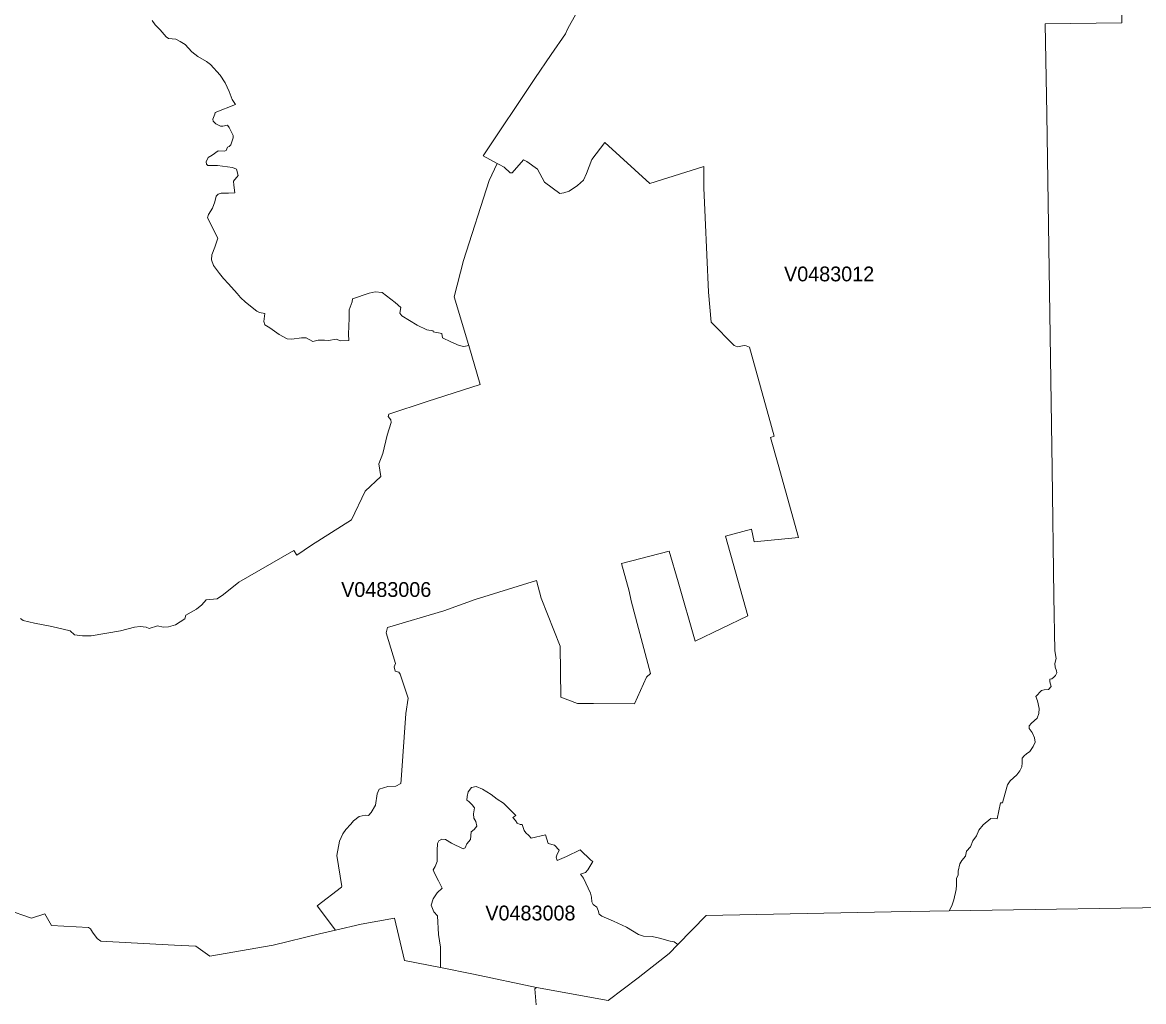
# Model space of a CAD drawing. Extents: x 369010 to 735936, y 6377141 to 6616555.
# Drawn here: x 399077 to 406662, y 6477197 to 6483823 of the extents above; entities that cross this region are included whole.
import ezdxf
from ezdxf.enums import TextEntityAlignment as Align

# ---------------------------------------------------------------- set-up
doc = ezdxf.new("R2010")
doc.units = 0
doc.header["$LTSCALE"] = 40
doc.layers.add('3', color=7, linetype='Continuous', lineweight=13)
doc.layers.add('4', color=7, linetype='Continuous')

msp = doc.modelspace()

# ---------------------------------------------------------------- linework, layer by layer
at = {"layer": '3'}
for points in [[(406511.1, 6485522.11), (406515.89, 6483819.4), (405996.54, 6483814.11), (406008.63, 6483201.91), (406044.21, 6480802.1), (406054.64, 6479941.48), (406061.09, 6479570.92), (406071.52, 6479518.29), (406062.41, 6479485.35), (406063.74, 6479459.03), (406074.16, 6479434.04), (406075.49, 6479421.47), (406066.22, 6479402.93), (406055.63, 6479391.18), (406041.23, 6479380.59), (406028.15, 6479379.26), (406026.83, 6479359.57), (406037.26, 6479329.28), (406018.89, 6479308.26), (405988.6, 6479305.61), (405971.55, 6479302.96), (405933.32, 6479262.08), (405943.91, 6479233.12), (405955.66, 6479180.49), (405953.68, 6479147.23), (405941.76, 6479115.61), (405905.02, 6479081.35), (405887.81, 6479062.98), (405889.13, 6479044.45), (405907.5, 6479016.81), (405924.71, 6478981.22), (405928.69, 6478952.26), (405915.45, 6478923.3), (405891.78, 6478889.2), (405870.76, 6478873.32), (405855.04, 6478860.24), (405841.8, 6478843.03), (405841.8, 6478812.74), (405839.15, 6478786.43), (405824.75, 6478758.79), (405804.89, 6478731.15), (405760.2, 6478690.27), (405741.83, 6478663.29), (405724.79, 6478608.01), (405707.74, 6478542.14), (405693.17, 6478540.82), (405672.16, 6478434.23), (405628.79, 6478436.88), (405576.16, 6478393.35), (405548.52, 6478357.94), (405531.64, 6478319.21), (405507.98, 6478283.63), (405492.25, 6478244.24), (405463.29, 6478213.95), (405457.99, 6478181.01), (405433, 6478150.73), (405419.93, 6478128.38), (405408.01, 6478078.4), (405408.01, 6478052.09), (405396.26, 6478030.9), (405396.26, 6477984.89), (405393.61, 6477954.6), (405379.05, 6477884.76), (405365.97, 6477845.7), (405347.27, 6477810.78), (407090.86, 6477838.92)], [(405988.6, 6479305.61), (406018.89, 6479308.26), (406037.26, 6479329.28), (406026.83, 6479359.57), (406028.15, 6479379.26), (406041.23, 6479380.59), (406055.63, 6479391.18), (406066.22, 6479402.93), (406075.49, 6479421.47), (406074.16, 6479434.04), (406063.74, 6479459.03), (406062.41, 6479485.35), (406071.52, 6479518.29), (406061.09, 6479570.92), (406054.64, 6479941.48), (406044.21, 6480802.1), (406008.63, 6483201.91), (405996.54, 6483814.11), (406515.89, 6483819.4), (406511.1, 6485522.11)], [(400519.02, 6483267.94), (400495.36, 6483300.71), (400475.66, 6483355.99), (400448.19, 6483414.75), (400413.93, 6483466.05), (400349.55, 6483538.38), (400321.91, 6483559.56), (400264.15, 6483592.33), (400223.6, 6483623.45), (400177.59, 6483673.43), (400144.65, 6483694.45), (400115.69, 6483708.85), (400064.38, 6483714.14), (400048.66, 6483724.73), (400007.95, 6483773.39), (399975.34, 6483806), (399954.16, 6483836.28)], [(399954.16, 6483836.28), (399975.34, 6483806), (400007.95, 6483773.39), (400048.66, 6483724.73), (400064.38, 6483714.14), (400115.69, 6483708.85), (400144.65, 6483694.45), (400177.59, 6483673.43), (400223.6, 6483623.45), (400264.15, 6483592.33), (400321.91, 6483559.56), (400349.55, 6483538.38), (400413.93, 6483466.05), (400448.19, 6483414.75), (400475.66, 6483355.99), (400495.36, 6483300.71), (400519.02, 6483267.94), (400380.99, 6483213.99), (400378.34, 6483202.07), (400365.1, 6483169.14), (400367.75, 6483156.06), (400386.12, 6483136.2), (400416.41, 6483121.8), (400432.3, 6483121.8), (400463.74, 6483127.1), (400475.66, 6483111.21), (400503.3, 6483058.58), (400501.98, 6483041.53), (400486.09, 6482995.36), (400475.66, 6482983.61), (400463.74, 6482978.31), (400454.64, 6482955.97), (400443.88, 6482952.49), (400401.85, 6482953.82), (400361.13, 6482925.02), (400333.49, 6482909.13), (400320.42, 6482878.84), (400321.74, 6482863.12), (400332.17, 6482853.85), (400396.55, 6482855.18), (400497.84, 6482840.78), (400524.15, 6482830.19), (400536.07, 6482788.15), (400505.78, 6482749.92), (400507.11, 6482722.28), (400513.73, 6482669.65), (400470.2, 6482668.32), (400421.54, 6482668.32), (400400.52, 6482661.7), (400387.61, 6482646.64), (400378.34, 6482608.41), (400362.62, 6482566.37), (400336.31, 6482524.17), (400329.69, 6482500.5), (400399.36, 6482363.63), (400378.34, 6482301.73), (400358.48, 6482251.09), (400355.84, 6482216.83), (400370.24, 6482178.76), (400411.11, 6482124.81), (400436.11, 6482089.22), (400471.52, 6482053.64), (400530.28, 6481988.27), (400551.3, 6481960.63), (400586.88, 6481929.02), (400661.85, 6481868.44), (400681.55, 6481859.17), (400716.97, 6481853.88), (400710.51, 6481798.6), (400716.97, 6481776.26), (400751.23, 6481755.24), (400814.28, 6481710.55), (400868.24, 6481681.59)], [(400868.24, 6481681.59), (400899.85, 6481680.26), (400964.23, 6481689.37), (400996.5, 6481688.21), (401042.51, 6481664.54), (401078.1, 6481673.64), (401120.13, 6481673.64), (401146.45, 6481671), (401200.4, 6481678.94), (401229.2, 6481668.51), (401285.8, 6481669.84), (401283.16, 6481714.19), (401286.63, 6481822.76), (401288.45, 6481878.7), (401308.15, 6481932.66), (401309.47, 6481953.68), (401422.51, 6481990.58), (401463.39, 6481999.69), (401510.72, 6481994.56), (401598.11, 6481927.86), (401636.67, 6481894.92), (401631.04, 6481855.86), (401643.46, 6481837.99), (401746.73, 6481774.27), (401813.6, 6481742.49), (401854.64, 6481737.03), (401854.64, 6481730.25), (401915.38, 6481717.17), (401918.36, 6481688.04), (401975.13, 6481661.4), (402031.56, 6481637.89), (402063.84, 6481631.11), (402096.61, 6481636.57), (402094.29, 6481644.68), (401997.64, 6481965.1), (402061.85, 6482211.37), (402235.3, 6482754.38), (402289.75, 6482868.58), (402195.08, 6482919.56), (402542.97, 6483444.54), (402654.69, 6483605.08), (402750.51, 6483746.91), (402767.56, 6483781.17), (402820.19, 6483878.49)], [(402820.19, 6483878.49), (402767.56, 6483781.17), (402750.51, 6483746.91), (402654.69, 6483605.08), (402542.97, 6483444.54), (402195.08, 6482919.56), (402289.75, 6482868.58), (402302.99, 6482861.63), (402335.93, 6482843.09), (402376.64, 6482805.03), (402391.04, 6482805.03), (402466.01, 6482893.24), (402489.68, 6482882.65), (402560.68, 6482830.02), (402609.01, 6482742.3), (402711.62, 6482664.68), (402739.26, 6482669.98), (402774.84, 6482681.89), (402832.6, 6482719.96), (402872.99, 6482756.54), (402894.01, 6482801.22), (402928.26, 6482896.06), (403016.31, 6483010.59), (403321.17, 6482733.03), (403687.6, 6482847.73), (403687.6, 6482704.24), (403695.54, 6482502.98), (403718.88, 6481997.37), (403735.76, 6481793.97)], [(401396.03, 6480651.99), (401501.29, 6480750.63), (401488.05, 6480834.87), (401514.2, 6480906.7), (401544.49, 6481030.5), (401570.8, 6481116.06), (401569.48, 6481134.43), (401550.94, 6481156.77), (401554.91, 6481172.5), (401814.09, 6481258.06), (402173.73, 6481372.1), (402096.61, 6481636.57), (402063.84, 6481631.11), (402031.56, 6481637.89), (401975.13, 6481661.4), (401918.36, 6481688.04), (401915.38, 6481717.17), (401854.64, 6481730.25), (401854.64, 6481737.03), (401813.6, 6481742.49), (401746.73, 6481774.27), (401643.46, 6481837.99), (401631.04, 6481855.86), (401636.67, 6481894.92), (401598.11, 6481927.86), (401510.72, 6481994.56), (401463.39, 6481999.69), (401422.51, 6481990.58), (401309.47, 6481953.68), (401308.15, 6481932.66), (401288.45, 6481878.7), (401286.63, 6481822.76), (401283.16, 6481714.19), (401285.8, 6481669.84), (401229.2, 6481668.51), (401200.4, 6481678.94), (401146.45, 6481671), (401120.13, 6481673.64), (401078.1, 6481673.64), (401042.51, 6481664.54), (400996.5, 6481688.21), (400964.23, 6481689.37), (400899.85, 6481680.26), (400868.24, 6481681.59), (400814.28, 6481710.55), (400751.23, 6481755.24), (400716.97, 6481776.26), (400710.51, 6481798.6), (400716.97, 6481853.88), (400681.55, 6481859.17), (400661.85, 6481868.44), (400586.88, 6481929.02), (400551.3, 6481960.63), (400530.28, 6481988.27), (400471.52, 6482053.64), (400436.11, 6482089.22), (400411.11, 6482124.81), (400370.24, 6482178.76), (400355.84, 6482216.83), (400358.48, 6482251.09), (400378.34, 6482301.73), (400399.36, 6482363.63), (400329.69, 6482500.5), (400336.31, 6482524.17), (400362.62, 6482566.37), (400378.34, 6482608.41), (400387.61, 6482646.64), (400400.52, 6482661.7), (400421.54, 6482668.32), (400470.2, 6482668.32), (400513.73, 6482669.65), (400507.11, 6482722.28), (400505.78, 6482749.92), (400536.07, 6482788.15), (400524.15, 6482830.19), (400497.84, 6482840.78), (400396.55, 6482855.18), (400332.17, 6482853.85), (400321.74, 6482863.12), (400320.42, 6482878.84), (400333.49, 6482909.13), (400361.13, 6482925.02), (400401.85, 6482953.82), (400443.88, 6482952.49), (400454.64, 6482955.97), (400463.74, 6482978.31), (400475.66, 6482983.61), (400486.09, 6482995.36), (400501.98, 6483041.53), (400503.3, 6483058.58), (400475.66, 6483111.21), (400463.74, 6483127.1), (400432.3, 6483121.8), (400416.41, 6483121.8), (400386.12, 6483136.2), (400367.75, 6483156.06), (400365.1, 6483169.14), (400378.34, 6483202.07), (400380.99, 6483213.99), (400519.02, 6483267.94)], [(401592.32, 6479462.18), (401601.42, 6479485.85), (401538.2, 6479691.73), (401547.3, 6479727.32), (401928.79, 6479840.52), (402140.8, 6479917.98), (402553.73, 6480046.9), (402586.33, 6479927.74), (402714.93, 6479601.86), (402718.9, 6479255.8), (402833.27, 6479214.92), (402940.68, 6479213.43), (403218.06, 6479212.1), (403298.33, 6479391.18), (403325.97, 6479417.49), (403244.54, 6479722.19), (403195.88, 6479909.04), (403181.32, 6479974.91), (403130.18, 6480162.59), (403451.75, 6480245.68), (403513.32, 6480038.13), (403629.01, 6479636.79), (403984.01, 6479806.26), (403832.58, 6480345.81), (404008.84, 6480393.3), (404027.21, 6480307.74), (404328.43, 6480338.03), (404189.07, 6480832.06), (404139.09, 6481014.94), (404162.76, 6481024.21), (404145.71, 6481089.41), (403996.26, 6481625.48), (403973.75, 6481634.75), (403959.35, 6481637.4), (403914.67, 6481626.81), (403892.33, 6481636.07), (403735.76, 6481793.97), (403718.88, 6481997.37), (403695.54, 6482502.98), (403687.6, 6482704.24), (403687.6, 6482847.73), (403321.17, 6482733.03), (403016.31, 6483010.59), (402928.26, 6482896.06), (402894.01, 6482801.22), (402872.99, 6482756.54), (402832.6, 6482719.96), (402774.84, 6482681.89), (402739.26, 6482669.98), (402711.62, 6482664.68), (402609.01, 6482742.3), (402560.68, 6482830.02), (402489.68, 6482882.65), (402466.01, 6482893.24), (402391.04, 6482805.03), (402376.64, 6482805.03), (402335.93, 6482843.09), (402302.99, 6482861.63), (402289.75, 6482868.58)], [(402289.75, 6482868.58), (402235.3, 6482754.38), (402061.85, 6482211.37), (401997.64, 6481965.1), (402094.29, 6481644.68), (402096.61, 6481636.57), (402173.73, 6481372.1), (401814.09, 6481258.06), (401554.91, 6481172.5), (401550.94, 6481156.77), (401569.48, 6481134.43), (401570.8, 6481116.06), (401544.49, 6481030.5), (401514.2, 6480906.7), (401488.05, 6480834.87), (401501.29, 6480750.63), (401396.03, 6480651.99), (401304.17, 6480458.02), (401032.58, 6480284.73), (400932.78, 6480218.86), (400912.92, 6480249.15), (400540.87, 6480034.66), (400437.6, 6479952.24), (400394.23, 6479921.95), (400320.58, 6479916.65), (400290.3, 6479882.56), (400253.55, 6479852.27), (400182.55, 6479812.72), (400174.61, 6479787.73), (400112.88, 6479746.85), (400064.22, 6479732.45), (400028.63, 6479731.12), (399990.57, 6479740.39), (399933.97, 6479720.53), (399912.95, 6479729.8), (399873.56, 6479735.1), (399834, 6479729.8), (399741.32, 6479706.46), (399542.72, 6479670.88), (399483.63, 6479672.2), (399428.35, 6479678.82), (399400.05, 6479704.97), (399276.42, 6479735.26), (399158.08, 6479757.6), (399081.79, 6479774.82), (399063.42, 6479789.22)], [(403735.76, 6481793.97), (403892.33, 6481636.07), (403914.67, 6481626.81), (403959.35, 6481637.4), (403973.75, 6481634.75), (403996.26, 6481625.48), (404145.71, 6481089.41), (404162.76, 6481024.21), (404139.09, 6481014.94), (404189.07, 6480832.06), (404328.43, 6480338.03), (404027.21, 6480307.74), (404008.84, 6480393.3), (403832.58, 6480345.81), (403984.01, 6479806.26), (403629.01, 6479636.79), (403513.32, 6480038.13), (403451.75, 6480245.68), (403130.18, 6480162.59), (403181.32, 6479974.91), (403195.88, 6479909.04), (403244.54, 6479722.19), (403325.97, 6479417.49), (403298.33, 6479391.18), (403218.06, 6479212.1), (402940.68, 6479213.43), (402833.27, 6479214.92), (402718.9, 6479255.8), (402714.93, 6479601.86), (402586.33, 6479927.74), (402553.73, 6480046.9), (402140.8, 6479917.98), (401928.79, 6479840.52), (401547.3, 6479727.32), (401538.2, 6479691.73), (401601.42, 6479485.85), (401592.32, 6479462.18), (401597.61, 6479431.89), (401623.93, 6479426.6), (401633.03, 6479413.52), (401685.66, 6479249.01), (401669.94, 6479145.74), (401639.82, 6478697.72), (401635.84, 6478672.73), (401604.23, 6478654.35), (401549.12, 6478653.03), (401489.87, 6478633.34), (401476.63, 6478601.72), (401466.2, 6478525.43), (401437.24, 6478475.28), (401418.87, 6478455.58), (401396.53, 6478458.23), (401354.49, 6478448.96), (401317.58, 6478420), (401299.21, 6478397.66), (401265.28, 6478361.25), (401244.26, 6478332.28), (401223.08, 6478282.3), (401203.38, 6478186.14), (401237.81, 6477976.62), (401235.16, 6477970), (401070.81, 6477843.72), (401195.77, 6477680.36), (401369.55, 6477719.92), (401593.31, 6477762.29), (401661.5, 6477475.14), (401905.28, 6477427.14), (401906.28, 6477565.67), (401891.88, 6477651.07), (401885.26, 6477776.52), (401860.93, 6477803.17), (401843.22, 6477850.34), (401856.46, 6477892.54), (401883.11, 6477932.43), (401916.37, 6477963.54), (401892.04, 6478013.52), (401865.07, 6478065.33), (401856.3, 6478088.66), (401868.54, 6478110.84), (401881.78, 6478145.26), (401881.78, 6478219.58), (401883.93, 6478266.25), (401895.02, 6478285.11), (401915.05, 6478296.2), (401938.39, 6478294.05), (401980.42, 6478268.4), (402058.04, 6478229.51), (402071.29, 6478237.28), (402084.53, 6478263.93), (402107.86, 6478293.89), (402112.33, 6478346.02), (402132.36, 6478362.24), (402150.07, 6478383.42), (402143.44, 6478415.53), (402131.2, 6478438.87), (402127.89, 6478466.67), (402134.51, 6478507.72), (402120.11, 6478527.74), (402097.93, 6478549.92), (402083.53, 6478559.85)], [(399063.42, 6479789.22), (399081.79, 6479774.82), (399158.08, 6479757.6), (399276.42, 6479735.26), (399400.05, 6479704.97), (399428.35, 6479678.82), (399483.63, 6479672.2), (399542.72, 6479670.88), (399741.32, 6479706.46), (399834, 6479729.8), (399873.56, 6479735.1), (399912.95, 6479729.8), (399933.97, 6479720.53), (399990.57, 6479740.39), (400028.63, 6479731.12), (400064.22, 6479732.45), (400112.88, 6479746.85), (400174.61, 6479787.73), (400182.55, 6479812.72), (400253.55, 6479852.27), (400290.3, 6479882.56), (400320.58, 6479916.65), (400394.23, 6479921.95), (400437.6, 6479952.24), (400540.87, 6480034.66), (400912.92, 6480249.15), (400932.78, 6480218.86), (401032.58, 6480284.73), (401304.17, 6480458.02), (401396.03, 6480651.99)], [(408917.69, 6479650.69), (407916.22, 6479641.75), (407063.38, 6479626.52), (407063.38, 6479626.52), (407074.47, 6478836.74), (407083.9, 6478359.59), (407090.86, 6477838.92), (405347.27, 6477810.78), (404955.52, 6477804.49), (403702.16, 6477779.5), (403510.01, 6477583.05), (403451.42, 6477523.13), (403243.38, 6477358.46), (403039.15, 6477204.87), (402555.38, 6477292.42), (402544.46, 6477282.16), (402552.57, 6477174.91)], [(398968.58, 6477819.22), (399137.56, 6477761.29), (399227.76, 6477791.58), (399273.94, 6477711.81), (399523.68, 6477698.9), (399536.43, 6477690.13), (399550.82, 6477667.62), (399581.44, 6477623.6), (399608.09, 6477606.22), (399812.32, 6477593.47), (400105.76, 6477579.57), (400250.08, 6477570.8), (400345.57, 6477503.11), (400773.4, 6477577.75), (401087.36, 6477655.7), (401195.77, 6477680.36), (401070.81, 6477843.72), (401235.16, 6477970), (401237.81, 6477976.62), (401203.38, 6478186.14), (401223.08, 6478282.3), (401244.26, 6478332.28), (401265.28, 6478361.25), (401299.21, 6478397.66), (401317.58, 6478420), (401354.49, 6478448.96), (401396.53, 6478458.23), (401418.87, 6478455.58), (401437.24, 6478475.28), (401466.2, 6478525.43), (401476.63, 6478601.72), (401489.87, 6478633.34), (401549.12, 6478653.03), (401604.23, 6478654.35), (401635.84, 6478672.73), (401639.82, 6478697.72), (401669.94, 6479145.74), (401685.66, 6479249.01), (401633.03, 6479413.52), (401623.93, 6479426.6), (401597.61, 6479431.89), (401592.32, 6479462.18)], [(402083.53, 6478559.85), (402085.68, 6478585.5), (402093.46, 6478616.29), (402114.48, 6478646.24), (402146.75, 6478652.86), (402189.95, 6478634), (402247.71, 6478597.42), (402289.75, 6478566.31), (402330.96, 6478539.66), (402370.85, 6478500.77), (402414.04, 6478455.25), (402393.85, 6478443.5), (402412.72, 6478422.32), (402424.97, 6478404.61), (402443.67, 6478395.67), (402458.23, 6478395.67), (402470.32, 6478354.63), (402482.56, 6478339.07), (402502.59, 6478321.36), (402518.15, 6478302.49), (402614.63, 6478325.83), (402633.17, 6478265.75), (402676.53, 6478254.66), (402707.48, 6478221.4), (402692.09, 6478186.97), (402687.62, 6478173.73), (402694.24, 6478151.39), (402757.46, 6478178.03), (402850.64, 6478224.71), (402923.47, 6478152.88), (402935.55, 6478143.94), (402901.29, 6478089.49), (402885.73, 6478069.63), (402853.46, 6478058.54), (402873.48, 6478031.89), (402919.99, 6477931.27), (402927.77, 6477903.46), (402928.93, 6477871.35), (402937.86, 6477854.64), (402962.19, 6477834.61), (402972.12, 6477813.59), (402979.9, 6477788.11), (402997.61, 6477774.7), (403076.39, 6477741.43), (403162.95, 6477700.39), (403245.04, 6477651.57), (403277.97, 6477638.66), (403336.89, 6477637.5), (403387.87, 6477626.41), (403460.03, 6477605.22), (403486.51, 6477601.91), (403510.01, 6477583.05), (403702.16, 6477779.5), (404955.52, 6477804.49), (405347.27, 6477810.78), (405365.97, 6477845.7), (405379.05, 6477884.76), (405393.61, 6477954.6), (405396.26, 6477984.89), (405396.26, 6478030.9), (405408.01, 6478052.09), (405408.01, 6478078.4), (405419.93, 6478128.38), (405433, 6478150.73), (405457.99, 6478181.01), (405463.29, 6478213.95), (405492.25, 6478244.24), (405507.98, 6478283.63), (405531.64, 6478319.21), (405548.52, 6478357.94), (405576.16, 6478393.35), (405628.79, 6478436.88), (405672.16, 6478434.23), (405693.17, 6478540.82), (405707.74, 6478542.14), (405724.79, 6478608.01), (405741.83, 6478663.29), (405760.2, 6478690.27), (405804.89, 6478731.15), (405824.75, 6478758.79), (405839.15, 6478786.43), (405841.8, 6478812.74), (405841.8, 6478843.03), (405855.04, 6478860.24), (405870.76, 6478873.32), (405891.78, 6478889.2), (405915.45, 6478923.3), (405928.69, 6478952.26), (405924.71, 6478981.22), (405907.5, 6479016.81), (405889.13, 6479044.45), (405887.81, 6479062.98), (405905.02, 6479081.35), (405941.76, 6479115.61), (405953.68, 6479147.23), (405955.66, 6479180.49), (405943.91, 6479233.12), (405933.32, 6479262.08), (405971.55, 6479302.96), (405988.6, 6479305.61)], [(402552.57, 6477174.91), (402544.46, 6477282.16), (402555.38, 6477292.42), (402128.72, 6477383.12), (401905.28, 6477427.14), (401661.5, 6477475.14), (401593.31, 6477762.29), (401369.55, 6477719.92), (401195.77, 6477680.36), (401087.36, 6477655.7), (400773.4, 6477577.75), (400345.57, 6477503.11), (400250.08, 6477570.8), (400105.76, 6477579.57), (399812.32, 6477593.47), (399608.09, 6477606.22), (399581.44, 6477623.6), (399550.82, 6477667.62), (399536.43, 6477690.13), (399523.68, 6477698.9), (399273.94, 6477711.81), (399227.76, 6477791.58), (399137.56, 6477761.29), (398968.58, 6477819.22)]]:
    msp.add_lwpolyline(points, dxfattribs=at)
msp.add_lwpolyline([(401905.28, 6477427.14), (402128.72, 6477383.12), (402555.38, 6477292.42), (403039.15, 6477204.87), (403243.38, 6477358.46), (403451.42, 6477523.13), (403510.01, 6477583.05), (403486.51, 6477601.91), (403460.03, 6477605.22), (403387.87, 6477626.41), (403336.89, 6477637.5), (403277.97, 6477638.66), (403245.04, 6477651.57), (403162.95, 6477700.39), (403076.39, 6477741.43), (402997.61, 6477774.7), (402979.9, 6477788.11), (402972.12, 6477813.59), (402962.19, 6477834.61), (402937.86, 6477854.64), (402928.93, 6477871.35), (402927.77, 6477903.46), (402919.99, 6477931.27), (402873.48, 6478031.89), (402853.46, 6478058.54), (402885.73, 6478069.63), (402901.29, 6478089.49), (402935.55, 6478143.94), (402923.47, 6478152.88), (402850.64, 6478224.71), (402757.46, 6478178.03), (402694.24, 6478151.39), (402687.62, 6478173.73), (402692.09, 6478186.97), (402707.48, 6478221.4), (402676.53, 6478254.66), (402633.17, 6478265.75), (402614.63, 6478325.83), (402518.15, 6478302.49), (402502.59, 6478321.36), (402482.56, 6478339.07), (402470.32, 6478354.63), (402458.23, 6478395.67), (402443.67, 6478395.67), (402424.97, 6478404.61), (402412.72, 6478422.32), (402393.85, 6478443.5), (402414.04, 6478455.25), (402370.85, 6478500.77), (402330.96, 6478539.66), (402289.75, 6478566.31), (402247.71, 6478597.42), (402189.95, 6478634), (402146.75, 6478652.86), (402114.48, 6478646.24), (402093.46, 6478616.29), (402085.68, 6478585.5), (402083.53, 6478559.85), (402097.93, 6478549.92), (402120.11, 6478527.74), (402134.51, 6478507.72), (402127.89, 6478466.67), (402131.2, 6478438.87), (402143.44, 6478415.53), (402150.07, 6478383.42), (402132.36, 6478362.24), (402112.33, 6478346.02), (402107.86, 6478293.89), (402084.53, 6478263.93), (402071.29, 6478237.28), (402058.04, 6478229.51), (401980.42, 6478268.4), (401938.39, 6478294.05), (401915.05, 6478296.2), (401895.02, 6478285.11), (401883.93, 6478266.25), (401881.78, 6478219.58), (401881.78, 6478145.26), (401868.54, 6478110.84), (401856.3, 6478088.66), (401865.07, 6478065.33), (401892.04, 6478013.52), (401916.37, 6477963.54), (401883.11, 6477932.43), (401856.46, 6477892.54), (401843.22, 6477850.34), (401860.93, 6477803.17), (401885.26, 6477776.52), (401891.88, 6477651.07), (401906.28, 6477565.67)], close=True, dxfattribs=at)

# ---------------------------------------------------------------- texts
at = {"layer": '4'}
for s, p in [('V0483012', (404534.57, 6482070.99)), ('V0483006', (401538.1, 6479935.51)), ('V0483008', (402513.55, 6477746.23))]:
    msp.add_text(s, height=100, dxfattribs=at).set_placement(p, align=Align.CENTER)

doc.saveas('drawing.dxf')
